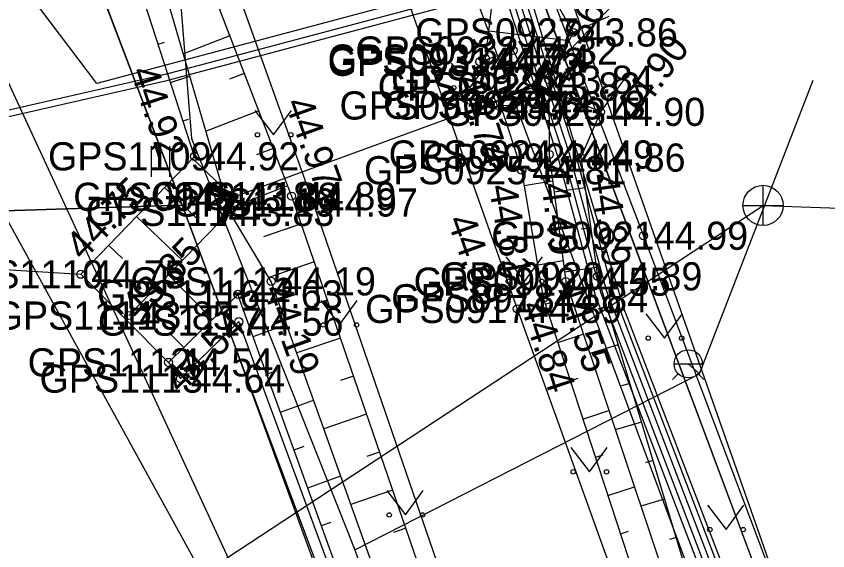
# Model space of a CAD drawing. Extents: x 551623 to 559850, y 6561220 to 6567135.
# Drawn here: x 557153.38 to 557173.53, y 6565645.68 to 6565658.96 of the extents above; entities that cross this region are included whole.
import ezdxf

# ---------------------------------------------------------------- set-up
doc = ezdxf.new("R2010")
doc.units = 0
for name, color, linetype in [('AED', 7, 'Continuous'), ('HALJASTUS', 7, 'Continuous'), ('KKAEV', 7, 'Continuous'), ('KORGUS-EH2000', 7, 'Continuous'), ('KPOHULIIN', 7, 'Continuous'), ('KTRASS', 7, 'Continuous'), ('MOOTKORG-EH2000', 7, 'Continuous'), ('MOOTMPUNKT', 7, 'Continuous'), ('MOOTNR', 7, 'Continuous'), ('MOOTPIIR', 7, 'Continuous'), ('MPKAABEL', 7, 'Continuous'), ('MPOHULIIN', 7, 'Continuous'), ('PIIR', 7, 'Continuous'), ('RELJEEF', 7, 'Continuous'), ('TEE', 7, 'Continuous'), ('TRUUP', 7, 'Continuous'), ('VKAEV', 7, 'Continuous'), ('VTRASS', 7, 'Continuous')]:
    doc.layers.add(name, color=color, linetype=linetype)

msp = doc.modelspace()

# ---------------------------------------------------------------- linework, layer by layer
at = {"layer": 'AED'}
msp.add_line((557158.902, 6565651.374), (557157.454, 6565649.958), dxfattribs=at)
for points in [[(557166.088, 6565662.867), (557165.504, 6565662.552), (557168.954, 6565653.509), (557173.01, 6565642.746)], [(557165.03, 6565634.747), (557158.902, 6565651.374)]]:
    msp.add_lwpolyline(points, dxfattribs=at)
at = {"layer": 'HALJASTUS'}
for p, q in [((557164.181, 6565657.794), (557164.645, 6565657.187)), ((557164.645, 6565657.187), (557165.09, 6565657.794)), ((557159.305, 6565656.624), (557159.768, 6565656.018)), ((557159.768, 6565656.018), (557160.214, 6565656.624)), ((557156.725, 6565655.735), (557156.725, 6565654.973)), ((557157.18, 6565655.735), (557157.18, 6565654.973)), ((557165.538, 6565652.982), (557166.001, 6565652.375)), ((557166.001, 6565652.375), (557166.447, 6565652.982)), ((557160.939, 6565651.899), (557161.402, 6565651.292)), ((557161.402, 6565651.292), (557161.848, 6565651.899)), ((557169.013, 6565651.571), (557169.476, 6565650.964)), ((557169.476, 6565650.964), (557169.922, 6565651.571)), ((557167.148, 6565648.248), (557167.612, 6565647.641)), ((557167.612, 6565647.641), (557168.057, 6565648.248)), ((557162.578, 6565647.175), (557163.041, 6565646.569)), ((557163.041, 6565646.569), (557163.487, 6565647.175)), ((557170.543, 6565646.811), (557171.006, 6565646.204)), ((557171.006, 6565646.204), (557171.452, 6565646.811))]:
    msp.add_line(p, q, dxfattribs=at)
for centre in [(557164.244, 6565657.187), (557165.072, 6565657.187), (557159.367, 6565656.018), (557160.196, 6565656.018), (557165.6, 6565652.375), (557166.429, 6565652.375), (557161.001, 6565651.292), (557161.83, 6565651.292), (557169.075, 6565650.964), (557169.904, 6565650.964), (557167.211, 6565647.641), (557168.039, 6565647.641), (557162.64, 6565646.569), (557163.469, 6565646.569), (557170.605, 6565646.204), (557171.434, 6565646.204)]:
    msp.add_circle(centre, 0.055, dxfattribs=at)
at = {"layer": 'KKAEV'}
for p, q in [((557171.927, 6565653.762), (557171.927, 6565654.762)), ((557171.427, 6565654.262), (557172.427, 6565654.262))]:
    msp.add_line(p, q, dxfattribs=at)
msp.add_circle((557171.927, 6565654.262), 0.5, dxfattribs=at)
at = {"layer": 'KORGUS-EH2000'}
for centre in [(557165.034, 6565657.912), (557166.606, 6565657.386), (557167.888, 6565656.588), (557157.804, 6565655.482), (557166.615, 6565655.528), (557165.931, 6565655.138), (557160.75, 6565654.334), (557168.954, 6565653.509), (557154.978, 6565652.55), (557167.816, 6565652.5), (557159.708, 6565652.375), (557167.026, 6565652.367), (557166.469, 6565651.955), (557165.82, 6565651.689), (557156.174, 6565651.524), (557157.159, 6565650.361)]:
    msp.add_circle(centre, 0.1, dxfattribs=at)
at = {"layer": 'KPOHULIIN'}
msp.add_lwpolyline([(557153.703, 6565689.258), (557170.996, 6565642.742), (557188.463, 6565596.007), (557203.873, 6565554.539)], dxfattribs=at)
at = {"layer": 'KTRASS'}
for points in [[(557150.612, 6565663.866), (557150.192, 6565663.766), (557158.644, 6565645.481), (557173.639, 6565610.746), (557196.918, 6565549.894), (557198.721, 6565546.112), (557205.717, 6565533.399)], [(557148.593, 6565662.181), (557157.992, 6565645.097), (557171.927, 6565654.262), (557174.296, 6565654.178)]]:
    msp.add_lwpolyline(points, dxfattribs=at)
at = {"layer": 'MOOTMPUNKT'}
for centre in [(557167.208, 6565658.562), (557165.719, 6565658.112), (557165.034, 6565657.912), (557164.89, 6565657.832), (557166.606, 6565657.386), (557166.275, 6565657.218), (557165.325, 6565656.747), (557166.405, 6565656.764), (557167.888, 6565656.588), (557157.804, 6565655.482), (557166.615, 6565655.528), (557167.399, 6565655.451), (557165.931, 6565655.138), (557158.78, 6565654.476), (557160.214, 6565654.494), (557160.75, 6565654.334), (557158.674, 6565654.103), (557168.954, 6565653.509), (557154.978, 6565652.55), (557167.816, 6565652.5), (557159.708, 6565652.375), (557167.026, 6565652.367), (557158.883, 6565652.052), (557166.469, 6565651.955), (557165.82, 6565651.689), (557156.174, 6565651.524), (557158.902, 6565651.374), (557157.159, 6565650.361), (557157.454, 6565649.958)]:
    msp.add_circle(centre, 0.1, dxfattribs=at)
at = {"layer": 'MOOTPIIR'}
for points in [[(557216.491, 6565555.797), (557212.624, 6565553.114), (557210.514, 6565552.349), (557205.874, 6565555.444), (557204.861, 6565559.233), (557195.504, 6565582.248), (557189.332, 6565598.167), (557176.218, 6565634.197), (557174.03, 6565640.102), (557173.01, 6565642.746), (557165.813, 6565663.251), (557153.477, 6565695.143)], [(557123.649, 6565597.144), (557131.439, 6565619.888), (557135.989, 6565633.551), (557138.66, 6565635.803), (557139.302, 6565639.392), (557141.878, 6565651.606), (557144.728, 6565653.185), (557154.978, 6565652.55), (557157.159, 6565650.361), (557157.454, 6565649.958), (557158.668, 6565651.145), (557165.654, 6565632.005), (557181.323, 6565589.325)]]:
    msp.add_lwpolyline(points, dxfattribs=at)
at = {"layer": 'MPKAABEL'}
for points in [[(557188.548, 6565598.692), (557188.2, 6565598.718), (557187.721, 6565599.754), (557177.683, 6565625.509), (557172.814, 6565638.437), (557171.697, 6565642.979), (557168.187, 6565652.165), (557167.262, 6565655.589), (557166.044, 6565659.319), (557161.649, 6565671.749), (557157.5, 6565682.422), (557144.324, 6565686.031), (557144.252, 6565688.32), (557143.817, 6565693.4), (557141.734, 6565698.255), (557128.945, 6565725.821), (557129.024, 6565726.455), (557135.182, 6565727.691), (557135.853, 6565727.913)], [(557209.732, 6565551.775), (557208.974, 6565550.692), (557207.404, 6565549.657), (557206.754, 6565549.944), (557204.71, 6565554.095), (557195.922, 6565577.384), (557192.113, 6565587.963), (557191.587, 6565590.183), (557188.187, 6565598.385), (557187.588, 6565599.68), (557177.543, 6565625.455), (557172.671, 6565638.39), (557171.554, 6565642.933), (557168.044, 6565652.12), (557167.118, 6565655.546), (557165.901, 6565659.272), (557161.507, 6565671.698), (557157.386, 6565682.297), (557144.178, 6565685.914), (557143.348, 6565686.055)], [(557188.548, 6565598.692), (557187.875, 6565599.817), (557172.894, 6565638.449), (557171.765, 6565643.124), (557168.471, 6565651.705), (557166.124, 6565659.543), (557164.776, 6565659.799), (557155.378, 6565657.29), (557150.73, 6565663.434)], [(557187.456, 6565599.606), (557177.403, 6565625.401), (557172.528, 6565638.343), (557171.411, 6565642.887), (557167.901, 6565652.074), (557166.974, 6565655.503), (557165.736, 6565659.294), (557164.874, 6565659.594), (557157.078, 6565657.517), (557142.525, 6565654.193), (557141.608, 6565653.807), (557141.26, 6565653.022), (557136.914, 6565641.202), (557134.897, 6565635.657), (557131.035, 6565624.808), (557126.58, 6565612.013), (557124.657, 6565607.634)], [(557124.798, 6565607.582), (557126.72, 6565611.959), (557131.176, 6565624.758), (557135.038, 6565635.606), (557137.055, 6565641.15), (557141.399, 6565652.966), (557141.721, 6565653.692), (557142.571, 6565654.05), (557157.114, 6565657.371), (557164.868, 6565659.437), (557165.617, 6565659.177), (557166.831, 6565655.46), (557167.758, 6565652.029), (557171.268, 6565642.841), (557172.386, 6565638.297), (557177.262, 6565625.348), (557187.324, 6565599.533)]]:
    msp.add_lwpolyline(points, dxfattribs=at)
at = {"layer": 'MPOHULIIN'}
msp.add_lwpolyline([(557153.703, 6565689.258), (557170.996, 6565642.742), (557188.463, 6565596.007), (557203.873, 6565554.539)], dxfattribs=at)
at = {"layer": 'PIIR'}
msp.add_lwpolyline([(557169.97, 6565369.7), (557178.6, 6565401.44), (557191.37, 6565459.67), (557200.72, 6565502.33), (557207.99, 6565535.49), (557196.11, 6565551.01), (557181.52, 6565590.04), (557157.5, 6565654.27), (557143.03, 6565692.36), (557127.82, 6565722.36), (557090.07, 6565796.84), (557098.32, 6565822.27), (557112.7, 6565823.81), (557104.44, 6565797.12), (557104.79, 6565790.25), (557125.5, 6565749.51), (557153.03, 6565695.14), (557165.18, 6565662.77), (557205.13, 6565556), (557206.12, 6565554.71), (557210.7, 6565548.72), (557217.51, 6565539.84)], dxfattribs=at)
for points in [[(557221.04, 6565732.05), (557261.47, 6565690), (557262.54, 6565687.68), (557262.21, 6565684.68), (557253.96, 6565672.24), (557244.92, 6565658.88), (557239.68, 6565647.67), (557235.81, 6565635.09), (557232.31, 6565621.12), (557216.16, 6565551.43), (557215.43, 6565552.43), (557210.88, 6565558.36), (557206.12, 6565554.71), (557205.13, 6565556), (557165.18, 6565662.77)], [(557143.03, 6565692.36), (557157.5, 6565654.27), (557142.14, 6565653.78), (557122.77, 6565599.28), (557106.21, 6565552.32), (557093.58, 6565515.97), (557085.1, 6565492.2), (557086.02, 6565487.88), (557073.92, 6565497.32), (557076.42, 6565497.95), (557098, 6565559.71), (557096.67, 6565561.36), (557100.66, 6565572.69), (557102.77, 6565573.26), (557114.53, 6565606.57), (557127.78, 6565643.89), (557142.97, 6565686.18)], [(557142.14, 6565653.78), (557157.5, 6565654.27), (557181.52, 6565590.04), (557174.05, 6565568.29), (557122.77, 6565599.28)]]:
    msp.add_lwpolyline(points, close=True, dxfattribs=at)
at = {"layer": 'RELJEEF'}
for p, q in [((557165.118, 6565658.605), (557167.107, 6565658.364)), ((557158.68, 6565658.477), (557157.527, 6565658.034)), ((557156.903, 6565658.268), (557157.055, 6565658.317)), ((557157.211, 6565657.317), (557157.691, 6565657.472)), ((557159.039, 6565657.544), (557158.67, 6565657.402)), ((557166.308, 6565656.955), (557166.607, 6565657.052)), ((557167.888, 6565656.588), (557166.607, 6565657.139)), ((557159.398, 6565656.611), (557158.09, 6565656.107)), ((557165.435, 6565656.673), (557165.682, 6565656.753)), ((557157.518, 6565656.365), (557157.654, 6565656.409)), ((557165.743, 6565655.721), (557166.004, 6565655.806)), ((557167.493, 6565655.67), (557167.229, 6565655.783)), ((557159.758, 6565655.678), (557159.342, 6565655.518)), ((557157.755, 6565655.43), (557158.496, 6565654.716)), ((557165.996, 6565654.757), (557166.7, 6565654.876)), ((557157.061, 6565654.71), (557157.402, 6565654.381)), ((557157.061, 6565654.71), (557157.89, 6565653.91)), ((557160.117, 6565654.745), (557158.652, 6565654.18)), ((557167.506, 6565654.696), (557166.737, 6565654.588)), ((557158.674, 6565654.103), (557156.174, 6565651.524)), ((557156.366, 6565653.99), (557157.503, 6565652.895)), ((557160.452, 6565653.802), (557159.521, 6565653.483)), ((557160.452, 6565653.802), (557160.054, 6565653.666)), ((557166.162, 6565653.771), (557166.362, 6565653.804)), ((557167.646, 6565653.706), (557167.412, 6565653.673)), ((557155.672, 6565653.27), (557156.013, 6565652.942)), ((557160.776, 6565652.857), (557159.652, 6565652.47)), ((557166.329, 6565652.785), (557166.958, 6565652.891)), ((557158.248, 6565651.43), (557157.159, 6565652.54)), ((557167.786, 6565652.716), (557166.995, 6565652.604)), ((557158.92, 6565651.947), (557159.17, 6565652.038)), ((557161.101, 6565651.911), (557160.773, 6565651.798)), ((557166.519, 6565651.804), (557166.707, 6565651.866)), ((557168.041, 6565651.751), (557167.821, 6565651.685)), ((557159.26, 6565651.007), (557160.09, 6565651.306)), ((557157.535, 6565650.729), (557157.213, 6565651.057)), ((557161.426, 6565650.965), (557160.344, 6565650.594)), ((557166.83, 6565650.854), (557167.462, 6565651.061)), ((557168.329, 6565650.794), (557167.622, 6565650.582)), ((557159.6, 6565650.066), (557159.848, 6565650.156)), ((557161.751, 6565650.019), (557161.43, 6565649.909)), ((557167.141, 6565649.903), (557167.332, 6565649.966)), ((557168.617, 6565649.836), (557168.413, 6565649.775)), ((557159.939, 6565649.126), (557160.762, 6565649.423)), ((557167.452, 6565648.953), (557168.096, 6565649.164)), ((557162.076, 6565649.074), (557161.017, 6565648.71)), ((557168.904, 6565648.878), (557168.257, 6565648.684)), ((557160.279, 6565648.185), (557160.525, 6565648.274)), ((557162.401, 6565648.128), (557162.086, 6565648.02)), ((557167.763, 6565648.003), (557167.958, 6565648.066)), ((557169.192, 6565647.92), (557169.006, 6565647.865)), ((557160.619, 6565647.245), (557161.435, 6565647.539)), ((557162.725, 6565647.182), (557161.689, 6565646.826)), ((557168.074, 6565647.052), (557168.73, 6565647.267)), ((557169.479, 6565646.963), (557168.891, 6565646.786)), ((557160.958, 6565646.304), (557161.202, 6565646.392)), ((557163.05, 6565646.236), (557162.743, 6565646.131)), ((557168.385, 6565646.102), (557168.583, 6565646.167)), ((557169.767, 6565646.005), (557169.599, 6565645.955))]:
    msp.add_line(p, q, dxfattribs=at)
for points in [[(557145.993, 6565714.409), (557145.078, 6565713.679), (557144.683, 6565712.288), (557147.792, 6565703.558), (557153.174, 6565688.809), (557158.979, 6565675.18), (557163.033, 6565664.386), (557164.74, 6565662.097), (557166.195, 6565660.361), (557167.208, 6565658.562)], [(557165.043, 6565657.884), (557165.034, 6565657.912), (557165.292, 6565660.047), (557164.534, 6565661.539), (557162.527, 6565664.188), (557158.979, 6565675.18)], [(557165.832, 6565635.221), (557159.708, 6565652.375), (557158.674, 6565654.103), (557154.742, 6565667.577), (557152.759, 6565673.936), (557151.516, 6565674.828), (557149.499, 6565674.094), (557148.173, 6565671.353)], [(557154.978, 6565652.55), (557157.804, 6565655.482), (557154.774, 6565664.852), (557152.363, 6565673.374), (557151.53, 6565674.013), (557149.913, 6565673.597), (557149.19, 6565672.253), (557148.173, 6565671.353)], [(557154.742, 6565667.577), (557155.418, 6565666.946), (557160.214, 6565654.494), (557166.823, 6565635.253), (557166.13, 6565634.604), (557165.209, 6565634.534), (557158.883, 6565652.052), (557157.159, 6565650.361)], [(557168.093, 6565658.959), (557167.208, 6565658.562), (557166.606, 6565657.386), (557166.615, 6565655.528), (557167.026, 6565652.367), (557170.67, 6565641.462)], [(557168.518, 6565657.455), (557167.888, 6565656.588), (557167.399, 6565655.451), (557167.816, 6565652.5), (557171.08, 6565641.633), (557170.748, 6565640.959), (557169.955, 6565641.302), (557166.469, 6565651.955), (557165.931, 6565655.138), (557165.41, 6565656.749)]]:
    msp.add_lwpolyline(points, dxfattribs=at)
at = {"layer": 'TEE'}
for points in [[(557152.112, 6565688.481), (557157.713, 6565674.641), (557162.021, 6565662.419), (557165.82, 6565651.689), (557169.533, 6565641.358), (557173.023, 6565631.377), (557179.06, 6565614.785), (557185.909, 6565597.09), (557192.171, 6565581.122), (557199.262, 6565562.738), (557199.582, 6565562.573), (557200.758, 6565559.782), (557200.595, 6565559.238), (557202.926, 6565553.852), (557206.467, 6565546.966), (557208.553, 6565543.774), (557209.481, 6565542.658), (557210.82, 6565542.39), (557212.926, 6565542.8), (557215.219, 6565543.815)], [(557182.465, 6565595.086), (557175.639, 6565612.889), (557172.326, 6565621.701), (557167.164, 6565635.721), (557160.75, 6565654.334), (557156.171, 6565667.14), (557153.025, 6565675.538), (557150.862, 6565675.919), (557148.564, 6565674.705), (557146.52, 6565672.286)], [(557166.405, 6565656.764), (557165.719, 6565658.112), (557164.89, 6565657.832), (557165.325, 6565656.747), (557166.405, 6565656.764)]]:
    msp.add_lwpolyline(points, dxfattribs=at)
at = {"layer": 'TRUUP'}
for p, q in [((557166.508, 6565657.889), (557166.181, 6565657.184)), ((557166.573, 6565657.859), (557166.275, 6565657.218)), ((557166.615, 6565657.781), (557166.367, 6565657.585)), ((557166.638, 6565657.829), (557166.37, 6565657.253)), ((557166.637, 6565657.83), (557166.39, 6565657.635)), ((557166.611, 6565657.842), (557166.414, 6565657.685)), ((557166.586, 6565657.853), (557166.437, 6565657.736)), ((557166.56, 6565657.865), (557166.46, 6565657.786)), ((557166.535, 6565657.877), (557166.484, 6565657.837)), ((557166.638, 6565657.829), (557166.508, 6565657.889)), ((557166.521, 6565657.579), (557166.273, 6565657.383)), ((557166.545, 6565657.63), (557166.297, 6565657.433)), ((557166.568, 6565657.68), (557166.32, 6565657.484)), ((557166.592, 6565657.731), (557166.343, 6565657.534)), ((557166.428, 6565657.378), (557166.182, 6565657.183)), ((557166.451, 6565657.428), (557166.203, 6565657.232)), ((557166.475, 6565657.479), (557166.227, 6565657.282)), ((557166.498, 6565657.529), (557166.25, 6565657.333)), ((557158.78, 6565654.476), (557166.275, 6565657.218)), ((557166.181, 6565657.184), (557166.887, 6565656.856)), ((557166.404, 6565657.327), (557166.207, 6565657.171)), ((557166.381, 6565657.277), (557166.232, 6565657.159)), ((557166.383, 6565657.247), (557166.258, 6565657.148)), ((557166.275, 6565657.218), (557166.917, 6565656.92)), ((557166.408, 6565657.235), (557166.283, 6565657.136)), ((557166.434, 6565657.223), (557166.309, 6565657.124)), ((557166.459, 6565657.211), (557166.334, 6565657.112)), ((557166.484, 6565657.199), (557166.359, 6565657.101)), ((557166.37, 6565657.253), (557166.947, 6565656.985)), ((557166.51, 6565657.188), (557166.385, 6565657.089)), ((557166.535, 6565657.176), (557166.41, 6565657.077)), ((557166.561, 6565657.164), (557166.436, 6565657.065)), ((557166.586, 6565657.152), (557166.461, 6565657.053)), ((557166.611, 6565657.14), (557166.486, 6565657.042)), ((557166.637, 6565657.129), (557166.512, 6565657.03)), ((557166.662, 6565657.117), (557166.537, 6565657.018)), ((557166.688, 6565657.105), (557166.563, 6565657.006)), ((557166.713, 6565657.093), (557166.588, 6565656.994)), ((557166.738, 6565657.082), (557166.613, 6565656.983)), ((557166.764, 6565657.07), (557166.639, 6565656.971)), ((557166.789, 6565657.058), (557166.664, 6565656.959)), ((557166.815, 6565657.046), (557166.69, 6565656.947)), ((557166.84, 6565657.034), (557166.715, 6565656.935)), ((557166.865, 6565657.023), (557166.74, 6565656.924)), ((557166.891, 6565657.011), (557166.766, 6565656.912)), ((557166.916, 6565656.999), (557166.791, 6565656.9)), ((557166.941, 6565656.987), (557166.816, 6565656.888)), ((557166.947, 6565656.985), (557166.887, 6565656.856)), ((557166.928, 6565656.945), (557166.842, 6565656.877)), ((557166.904, 6565656.894), (557166.867, 6565656.865)), ((557158.109, 6565654.709), (557158.169, 6565654.838)), ((557158.114, 6565654.707), (557158.239, 6565654.806)), ((557158.128, 6565654.75), (557158.214, 6565654.818)), ((557158.78, 6565654.476), (557158.139, 6565654.774)), ((557158.14, 6565654.695), (557158.265, 6565654.794)), ((557158.151, 6565654.8), (557158.188, 6565654.829)), ((557158.165, 6565654.683), (557158.29, 6565654.782)), ((557158.875, 6565654.511), (557158.169, 6565654.838)), ((557158.19, 6565654.671), (557158.315, 6565654.77)), ((557158.216, 6565654.66), (557158.341, 6565654.759)), ((557158.686, 6565654.441), (557158.109, 6565654.709)), ((557158.241, 6565654.648), (557158.366, 6565654.747)), ((557158.267, 6565654.636), (557158.392, 6565654.735)), ((557158.292, 6565654.624), (557158.417, 6565654.723)), ((557158.317, 6565654.613), (557158.442, 6565654.711)), ((557158.343, 6565654.601), (557158.468, 6565654.7)), ((557158.368, 6565654.589), (557158.493, 6565654.688)), ((557158.394, 6565654.577), (557158.519, 6565654.676)), ((557158.419, 6565654.565), (557158.544, 6565654.664)), ((557158.444, 6565654.554), (557158.569, 6565654.653)), ((557158.47, 6565654.542), (557158.595, 6565654.641)), ((557158.495, 6565654.53), (557158.62, 6565654.629)), ((557158.52, 6565654.518), (557158.645, 6565654.617)), ((557158.546, 6565654.506), (557158.671, 6565654.605)), ((557158.571, 6565654.495), (557158.696, 6565654.594)), ((557158.597, 6565654.483), (557158.722, 6565654.582)), ((557158.622, 6565654.471), (557158.747, 6565654.57)), ((557158.647, 6565654.459), (557158.772, 6565654.558)), ((557158.418, 6565653.865), (557158.686, 6565654.441)), ((557158.483, 6565653.835), (557158.78, 6565654.476)), ((557158.547, 6565653.805), (557158.875, 6565654.511)), ((557158.558, 6565654.165), (557158.806, 6565654.361)), ((557158.581, 6565654.216), (557158.829, 6565654.412)), ((557158.604, 6565654.266), (557158.853, 6565654.462)), ((557158.628, 6565654.316), (557158.874, 6565654.511)), ((557158.651, 6565654.367), (557158.849, 6565654.523)), ((557158.673, 6565654.448), (557158.798, 6565654.546)), ((557158.675, 6565654.417), (557158.823, 6565654.535)), ((557158.464, 6565653.964), (557158.712, 6565654.16)), ((557158.488, 6565654.014), (557158.736, 6565654.21)), ((557158.511, 6565654.064), (557158.759, 6565654.261)), ((557158.534, 6565654.115), (557158.782, 6565654.311)), ((557158.419, 6565653.864), (557158.665, 6565654.059)), ((557158.441, 6565653.913), (557158.689, 6565654.109)), ((557158.444, 6565653.852), (557158.642, 6565654.009)), ((557158.47, 6565653.841), (557158.619, 6565653.958)), ((557158.418, 6565653.865), (557158.547, 6565653.805)), ((557158.495, 6565653.829), (557158.595, 6565653.908)), ((557158.521, 6565653.817), (557158.572, 6565653.858))]:
    msp.add_line(p, q, dxfattribs=at)
msp.add_lwpolyline([(557166.275, 6565657.218), (557170.178, 6565661.361), (557176.236, 6565661.361)], dxfattribs=at)
at = {"layer": 'VKAEV'}
for p, q in [((557169.717, 6565650.324), (557170.417, 6565650.324)), ((557169.82, 6565650.077), (557169.68, 6565649.937)), ((557170.315, 6565650.077), (557170.454, 6565649.937))]:
    msp.add_line(p, q, dxfattribs=at)
msp.add_circle((557170.067, 6565650.324), 0.35, dxfattribs=at)
at = {"layer": 'VTRASS'}
msp.add_line((557170.35, 6565650.08), (557170.067, 6565650.324), dxfattribs=at)
for points in [[(557115.66, 6565747.205), (557116.6, 6565745.95), (557118.862, 6565742.086), (557123.592, 6565733.985), (557128, 6565724.91), (557133.901, 6565713.565), (557137.172, 6565705.275), (557143.72, 6565692.17), (557145.33, 6565689.5), (557146.212, 6565687.647), (557152.367, 6565674.724), (557157.202, 6565662.525), (557157.732, 6565655.925), (557161.79, 6565645.7), (557169.292, 6565624.215), (557174.732, 6565611.695), (557187.282, 6565578.865), (557198.542, 6565548.245), (557204.972, 6565538.305), (557209.723, 6565531.974), (557211.782, 6565529.485), (557223.052, 6565517.415)], [(557161.79, 6565645.7), (557170.35, 6565650.08), (557173.173, 6565657.379)]]:
    msp.add_lwpolyline(points, dxfattribs=at)

# ---------------------------------------------------------------- texts
at = {"layer": 'KORGUS-EH2000'}
for s, rotation, p in [(' 43.86', 62.8845, (557166.853, 6565656.827)), (' 44.90', 53.9555, (557168.595, 6565656.073)), (' 44.92', 287.9209, (557156.123, 6565657.849)), (' 44.74', 287.924, (557164.202, 6565657.642)), (' 44.97', 289.6762, (557159.955, 6565657.055)), (' 44.49', 277.4003, (557166.318, 6565655.561)), (' 44.75', 46.0489, (557154.852, 6565652.672)), (' 44.89', 278.058, (557167.597, 6565655.274)), (' 44.81', 279.5939, (557165.069, 6565654.992)), (' 44.89', 289.7688, (557163.983, 6565654.139)), (' 43.85', 45.8819, (557156.235, 6565651.185)), (' 44.19', 289.645, (557159.413, 6565652.417)), (' 44.55', 288.4777, (557166.682, 6565652.516)), (' 44.84', 288.118, (557165.808, 6565652.024)), (' 44.54', 44.4546, (557157.275, 6565649.372))]:
    msp.add_text(s, height=0.7, rotation=rotation, dxfattribs=at).set_placement(p)
msp.add_text(' 44.99', height=0.7, dxfattribs=at).set_placement((557168.954, 6565653.159))
at = {"layer": 'MOOTKORG-EH2000'}
for s, p in [(' 43.86', (557167.208, 6565658.212)), (' 44.32', (557165.719, 6565657.762)), (' 44.73', (557164.89, 6565657.482)), (' 44.74', (557165.034, 6565657.562)), (' 43.82', (557166.275, 6565656.868)), (' 43.84', (557166.606, 6565657.036)), (' 44.66', (557165.325, 6565656.397)), (' 44.13', (557166.405, 6565656.414)), (' 44.90', (557167.888, 6565656.238)), (' 44.92', (557157.804, 6565655.132)), (' 44.49', (557166.615, 6565655.178)), (' 44.86', (557167.399, 6565655.101)), (' 44.81', (557165.931, 6565654.788)), (' 43.88', (557158.78, 6565654.126)), (' 44.89', (557160.214, 6565654.144)), (' 44.97', (557160.75, 6565653.984)), (' 43.83', (557158.674, 6565653.753)), (' 44.99', (557168.954, 6565653.159)), (' 44.75', (557154.978, 6565652.2)), (' 44.19', (557159.708, 6565652.025)), (' 44.89', (557167.816, 6565652.15)), (' 44.55', (557167.026, 6565652.017)), (' 44.63', (557158.883, 6565651.702)), (' 44.84', (557166.469, 6565651.605)), (' 44.89', (557165.82, 6565651.339)), (' 43.85', (557156.174, 6565651.174)), (' 44.56', (557158.902, 6565651.024)), (' 44.54', (557157.159, 6565650.011)), (' 44.64', (557157.454, 6565649.607))]:
    msp.add_text(s, height=0.7, dxfattribs=at).set_placement(p)
at = {"layer": 'MOOTNR'}
for s, p in [('GPS0927 ', (557163.289, 6565658.212)), ('GPS0932 ', (557161.799, 6565657.762)), ('GPS0931 ', (557161.11, 6565657.482)), ('GPS0933 ', (557161.114, 6565657.562)), ('GPS0928 ', (557162.355, 6565656.868)), ('GPS0926 ', (557162.686, 6565657.036)), ('GPS0930 ', (557161.406, 6565656.397)), ('GPS0929 ', (557162.486, 6565656.414)), ('GPS0923 ', (557163.968, 6565656.238)), ('GPS1109 ', (557154.164, 6565655.132)), ('GPS0924 ', (557162.625, 6565655.178)), ('GPS0922 ', (557163.479, 6565655.101)), ('GPS0925 ', (557162.012, 6565654.788)), ('GPS0949 ', (557154.791, 6565654.126)), ('GPS1118 ', (557156.714, 6565654.144)), ('GPS1119 ', (557157.25, 6565653.984)), ('GPS1114 ', (557155.105, 6565653.753)), ('GPS0921 ', (557165.175, 6565653.159)), ('GPS1110 ', (557151.479, 6565652.2)), ('GPS1115 ', (557156.209, 6565652.025)), ('GPS0920 ', (557163.897, 6565652.15)), ('GPS0919 ', (557163.246, 6565652.017)), ('GPS1116 ', (557155.383, 6565651.702)), ('GPS0918 ', (557162.69, 6565651.605)), ('GPS0917 ', (557162.04, 6565651.339)), ('GPS1111 ', (557152.814, 6565651.174)), ('GPS1117 ', (557155.403, 6565651.024)), ('GPS1112 ', (557153.659, 6565650.011)), ('GPS1113 ', (557153.954, 6565649.607))]:
    msp.add_text(s, height=0.7, dxfattribs=at).set_placement(p)
at = {"layer": 'TEE'}
msp.add_text('mk', height=0.7, rotation=291.8168, dxfattribs=at).set_placement((557165.117, 6565657.746))

doc.saveas('drawing.dxf')
